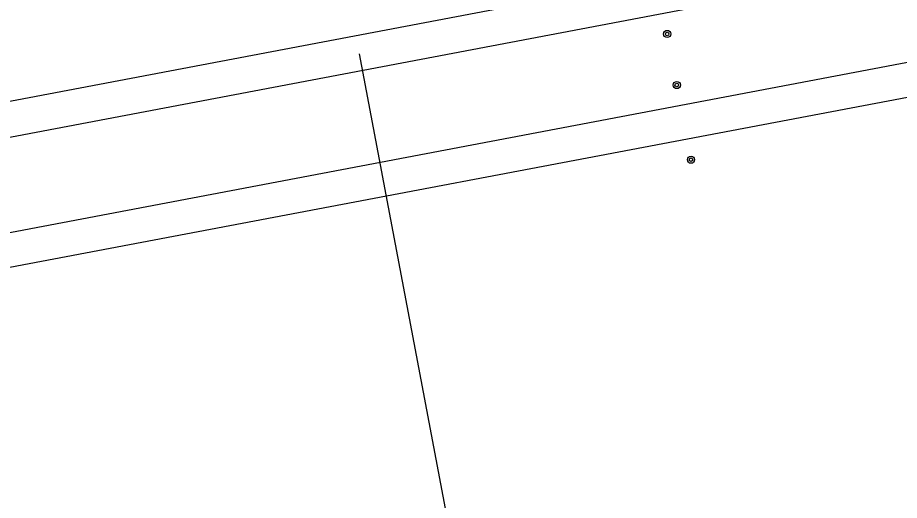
# Model space of a CAD drawing. Extents: x 6540402 to 6566579, y 5525343 to 5532423.
# Drawn here: x 6558126.4 to 6558248.7, y 5528751.6 to 5528818.6 of the extents above; entities that cross this region are included whole.
import ezdxf

# ---------------------------------------------------------------- set-up
doc = ezdxf.new("R2010")
doc.units = 0
for name, color, linetype in [('TOR_PS_ODW-studnie betonowe', 7, 'Continuous'), ('TOR_PS_OPIS_T-opisy dodatkowe', 7, 'Continuous'), ('TOR_PS_T-tory projektowane', 7, 'Continuous')]:
    doc.layers.add(name, color=color, linetype=linetype)

msp = doc.modelspace()

# ---------------------------------------------------------------- linework, layer by layer
at = {"layer": 'TOR_PS_ODW-studnie betonowe'}
for centre, radius in [((6558216.49, 5528816.3), 0.5), ((6558216.49, 5528816.3), 0.25), ((6558217.83, 5528809.22), 0.5), ((6558217.83, 5528809.22), 0.25), ((6558219.8, 5528798.86), 0.5), ((6558219.8, 5528798.86), 0.25)]:
    msp.add_circle(centre, radius, dxfattribs=at)
at = {"layer": 'TOR_PS_OPIS_T-opisy dodatkowe'}
msp.add_line((6558173.76, 5528813.55), (6558317.13, 5528057.16), dxfattribs=at)
at = {"layer": 'TOR_PS_T-tory projektowane'}
for p, q in [((6558571.55, 5528891.54), (6557352.88, 5528660.54)), ((6558285.49, 5528832.33), (6557892.49, 5528757.83)), ((6558272.5, 5528816.63), (6557966.6, 5528758.65)), ((6558251.71, 5528807.86), (6557967.48, 5528753.98))]:
    msp.add_line(p, q, dxfattribs=at)

doc.saveas('drawing.dxf')
